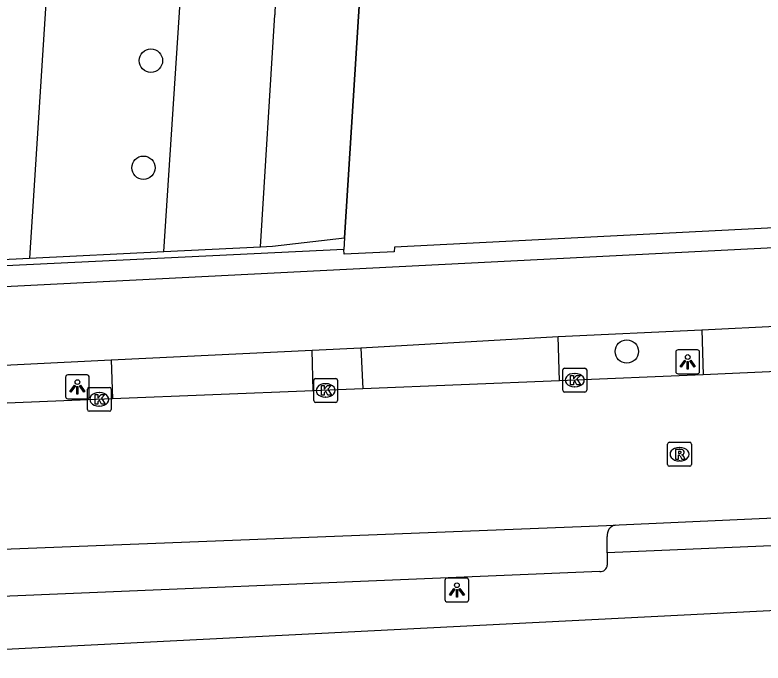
# Model space of a CAD drawing. Extents: x 161848 to 162726, y 385382 to 386521.
# Drawn here: x 162082.41 to 162113.73, y 386346.78 to 386373.9 of the extents above; entities that cross this region are included whole.
import ezdxf

# ---------------------------------------------------------------- set-up
doc = ezdxf.new("R2010")
doc.units = 0
for name, color, linetype in [('IMGEO_Boom', 7, 'Continuous'), ('IMGEO_Fietspad_gesloten', 7, 'Continuous'), ('IMGEO_Groenvoorziening', 7, 'Continuous'), ('IMGEO_Hek', 7, 'Continuous'), ('IMGEO_Kolk', 7, 'Continuous'), ('IMGEO_Lichtpunt', 7, 'Continuous'), ('IMGEO_Muur', 7, 'Continuous'), ('IMGEO_Rijbaan_lokaal_open', 7, 'Continuous'), ('IMGEO_Rioolput', 7, 'Continuous'), ('IMGEO_Voetpad_open', 7, 'Continuous')]:
    doc.layers.add(name, color=color, linetype=linetype)

msp = doc.modelspace()

# ---------------------------------------------------------------- linework, layer by layer
at = {"layer": 'IMGEO_Boom'}
for centre in [(162088.099, 386371.989), (162087.787, 386367.508), (162108.028, 386359.817)]:
    msp.add_circle(centre, 0.489, dxfattribs=at)
at = {"layer": 'IMGEO_Fietspad_gesloten'}
for points in [[(162152.32, 386366.073), (162131.297, 386364.979), (162122.27, 386364.487), (162115.293, 386364.208), (162065.445, 386361.685)], [(162111.169, 386360.718), (162114.532, 386360.894)], [(162105.153, 386360.438), (162111.169, 386360.718)], [(162096.891, 386359.975), (162105.153, 386360.438)], [(162094.846, 386359.878), (162096.891, 386359.975)], [(162086.436, 386359.471), (162094.846, 386359.878)], [(162075.491, 386358.922), (162086.436, 386359.471)]]:
    msp.add_lwpolyline(points, dxfattribs=at)
at = {"layer": 'IMGEO_Groenvoorziening'}
for points in [[(162099.357, 386413.995), (162098.463, 386400.31), (162096.209, 386364.576)], [(162083.776, 386375.504), (162083.018, 386363.719)]]:
    msp.add_lwpolyline(points, dxfattribs=at)
at = {"layer": 'IMGEO_Hek'}
msp.add_lwpolyline([(162096.209, 386364.576), (162098.463, 386400.31), (162099.357, 386413.995)], dxfattribs=at)
at = {"layer": 'IMGEO_Kolk'}
for p, q in [((162105.348, 386358.192), (162105.348, 386359.044)), ((162105.423, 386359.118), (162106.275, 386359.118)), ((162106.349, 386359.044), (162106.349, 386358.192)), ((162094.992, 386358.687), (162095.844, 386358.687)), ((162105.836, 386358.898), (162105.861, 386358.898)), ((162094.917, 386357.761), (162094.917, 386358.613)), ((162095.405, 386358.467), (162095.43, 386358.467)), ((162095.918, 386358.613), (162095.918, 386357.761)), ((162105.859, 386358.338), (162105.834, 386358.338)), ((162085.438, 386357.388), (162085.438, 386358.24)), ((162085.513, 386358.314), (162086.365, 386358.314)), ((162085.926, 386358.094), (162085.951, 386358.094)), ((162086.439, 386358.24), (162086.439, 386357.388)), ((162106.275, 386358.118), (162105.423, 386358.118)), ((162095.428, 386357.907), (162095.403, 386357.907)), ((162085.949, 386357.534), (162085.924, 386357.534)), ((162095.844, 386357.687), (162094.992, 386357.687)), ((162086.365, 386357.314), (162085.513, 386357.314))]:
    msp.add_line(p, q, dxfattribs=at)
for points in [[(162105.348, 386358.192), (162105.348, 386359.044)], [(162105.423, 386359.118), (162106.275, 386359.118)], [(162106.349, 386359.044), (162106.349, 386358.192)], [(162094.992, 386358.687), (162095.844, 386358.687)], [(162105.669, 386358.818), (162105.792, 386358.818), (162105.792, 386358.667), (162105.922, 386358.818), (162106.086, 386358.818), (162105.94, 386358.667), (162106.093, 386358.418), (162105.941, 386358.418), (162105.856, 386358.582), (162105.792, 386358.515), (162105.792, 386358.418), (162105.669, 386358.418), (162105.669, 386358.818)], [(162094.917, 386357.761), (162094.917, 386358.613)], [(162095.238, 386358.387), (162095.361, 386358.387), (162095.361, 386358.236), (162095.491, 386358.387), (162095.655, 386358.387), (162095.509, 386358.236), (162095.662, 386357.987), (162095.51, 386357.987), (162095.425, 386358.151), (162095.361, 386358.084), (162095.361, 386357.987), (162095.238, 386357.987), (162095.238, 386358.387)], [(162095.918, 386358.613), (162095.918, 386357.761)], [(162085.438, 386357.388), (162085.438, 386358.24)], [(162085.513, 386358.314), (162086.365, 386358.314)], [(162085.759, 386358.014), (162085.882, 386358.014), (162085.882, 386357.863), (162086.012, 386358.014), (162086.176, 386358.014), (162086.03, 386357.863), (162086.183, 386357.614), (162086.031, 386357.614), (162085.946, 386357.778), (162085.882, 386357.711), (162085.882, 386357.614), (162085.759, 386357.614), (162085.759, 386358.014)], [(162086.439, 386358.24), (162086.439, 386357.388)], [(162106.275, 386358.118), (162105.423, 386358.118)], [(162095.844, 386357.687), (162094.992, 386357.687)], [(162086.365, 386357.314), (162085.513, 386357.314)]]:
    msp.add_lwpolyline(points, dxfattribs=at)
for centre, start, end in [((162105.425, 386359.042), 91.552, 178.448), ((162105.425, 386359.042), 91.552, 178.448), ((162106.273, 386359.042), 1.552, 88.448), ((162106.273, 386359.042), 1.552, 88.448), ((162094.994, 386358.611), 91.552, 178.448), ((162094.994, 386358.611), 91.552, 178.448), ((162095.842, 386358.611), 1.552, 88.448), ((162095.842, 386358.611), 1.552, 88.448), ((162085.515, 386358.238), 91.552, 178.448), ((162085.515, 386358.238), 91.552, 178.448), ((162086.363, 386358.238), 1.552, 88.448), ((162086.363, 386358.238), 1.552, 88.448), ((162105.425, 386358.194), 181.552, 268.448), ((162105.425, 386358.194), 181.552, 268.448), ((162106.273, 386358.194), 271.552, 358.448), ((162106.273, 386358.194), 271.552, 358.448), ((162094.994, 386357.763), 181.552, 268.448), ((162094.994, 386357.763), 181.552, 268.448), ((162095.842, 386357.763), 271.552, 358.448), ((162095.842, 386357.763), 271.552, 358.448), ((162085.515, 386357.39), 181.552, 268.448), ((162085.515, 386357.39), 181.552, 268.448), ((162086.363, 386357.39), 271.552, 358.448), ((162086.363, 386357.39), 271.552, 358.448)]:
    msp.add_arc(centre, 0.0765, start, end, dxfattribs=at)
for centre, major_axis, ratio, start_param, end_param in [((162105.835, 386358.618), (-0.387, 0.002), 0.722429, 4.712389, 7.853982), ((162105.86, 386358.618), (-0.39, 0.002), 0.717154, 1.570796, 4.712389), ((162095.404, 386358.187), (-0.387, 0.002), 0.722429, 4.712389, 7.853982), ((162095.429, 386358.187), (-0.39, 0.002), 0.717154, 1.570796, 4.712389), ((162085.925, 386357.814), (-0.387, 0.002), 0.722429, 4.712389, 7.853982), ((162085.95, 386357.814), (-0.39, 0.002), 0.717154, 1.570796, 4.712389)]:
    msp.add_ellipse(centre, major_axis=major_axis, ratio=ratio, start_param=start_param, end_param=end_param, dxfattribs=at)
at = {"layer": 'IMGEO_Lichtpunt'}
for p, q in [((162110.081, 386359.787), (162110.081, 386358.98)), ((162110.081, 386359.787), (162110.081, 386358.98)), ((162110.983, 386359.882), (162110.175, 386359.882)), ((162110.983, 386359.882), (162110.175, 386359.882)), ((162111.077, 386358.98), (162111.077, 386359.787)), ((162111.077, 386358.98), (162111.077, 386359.787)), ((162084.523, 386358.74), (162084.523, 386357.933)), ((162084.523, 386358.74), (162084.523, 386357.933)), ((162085.425, 386358.835), (162084.617, 386358.835)), ((162085.425, 386358.835), (162084.617, 386358.835)), ((162085.519, 386357.933), (162085.519, 386358.74)), ((162085.519, 386357.933), (162085.519, 386358.74)), ((162110.175, 386358.886), (162110.983, 386358.886)), ((162110.175, 386358.886), (162110.983, 386358.886)), ((162084.617, 386357.839), (162085.425, 386357.839)), ((162084.617, 386357.839), (162085.425, 386357.839)), ((162100.415, 386350.237), (162100.415, 386349.43)), ((162100.415, 386350.237), (162100.415, 386349.43)), ((162101.317, 386350.332), (162100.509, 386350.332)), ((162101.317, 386350.332), (162100.509, 386350.332)), ((162101.411, 386349.43), (162101.411, 386350.237)), ((162101.411, 386349.43), (162101.411, 386350.237)), ((162100.509, 386349.336), (162101.317, 386349.336)), ((162100.509, 386349.336), (162101.317, 386349.336))]:
    msp.add_line(p, q, dxfattribs=at)
for points in [[(162110.455, 386359.451), (162110.494, 386359.423), (162110.306, 386359.161), (162110.268, 386359.188), (162110.455, 386359.451)], [(162110.557, 386359.403), (162110.604, 386359.403), (162110.604, 386359.081), (162110.557, 386359.081), (162110.557, 386359.403)], [(162110.667, 386359.423), (162110.705, 386359.45), (162110.892, 386359.188), (162110.853, 386359.16), (162110.667, 386359.423)], [(162084.897, 386358.404), (162084.936, 386358.376), (162084.748, 386358.114), (162084.71, 386358.141), (162084.897, 386358.404)], [(162084.999, 386358.356), (162085.046, 386358.356), (162085.046, 386358.034), (162084.999, 386358.034), (162084.999, 386358.356)], [(162085.109, 386358.376), (162085.147, 386358.403), (162085.334, 386358.141), (162085.295, 386358.113), (162085.109, 386358.376)], [(162100.789, 386349.901), (162100.828, 386349.873), (162100.64, 386349.611), (162100.602, 386349.638), (162100.789, 386349.901)], [(162101.001, 386349.873), (162101.039, 386349.9), (162101.226, 386349.638), (162101.187, 386349.61), (162101.001, 386349.873)], [(162100.891, 386349.853), (162100.938, 386349.853), (162100.938, 386349.531), (162100.891, 386349.531), (162100.891, 386349.853)]]:
    msp.add_lwpolyline(points, dxfattribs=at)
for centre in [(162110.58, 386359.585), (162085.022, 386358.538), (162100.914, 386350.035)]:
    msp.add_circle(centre, 0.0994, dxfattribs=at)
for centre, start, end in [((162110.175, 386359.787), 90, 180), ((162110.175, 386359.787), 90, 180), ((162110.983, 386359.787), 0, 90), ((162110.983, 386359.787), 0, 90), ((162110.175, 386358.98), 180, 270), ((162110.175, 386358.98), 180, 270), ((162110.983, 386358.98), 270, 0), ((162110.983, 386358.98), 270, 360), ((162084.617, 386358.74), 90, 180), ((162084.617, 386358.74), 90, 180), ((162085.425, 386358.74), 0, 90), ((162085.425, 386358.74), 0, 90), ((162084.617, 386357.933), 180, 270), ((162084.617, 386357.933), 180, 270), ((162085.425, 386357.933), 270, 0), ((162085.425, 386357.933), 270, 360), ((162100.509, 386350.237), 90, 180), ((162100.509, 386350.237), 90, 180), ((162101.317, 386350.237), 0, 90), ((162101.317, 386350.237), 0, 90), ((162100.509, 386349.43), 180, 270), ((162100.509, 386349.43), 180, 270), ((162101.317, 386349.43), 270, 0), ((162101.317, 386349.43), 270, 360)]:
    msp.add_arc(centre, 0.0946, start, end, dxfattribs=at)
at = {"layer": 'IMGEO_Muur'}
for points in [[(162092.683, 386364.197), (162093.19, 386364.222), (162096.209, 386364.576)], [(162096.209, 386364.576), (162096.178, 386364.084)], [(162096.178, 386364.084), (162054.855, 386362.092)], [(162083.018, 386363.719), (162088.646, 386363.997)], [(162088.646, 386363.997), (162092.683, 386364.197)], [(162079.904, 386363.565), (162083.018, 386363.719)]]:
    msp.add_lwpolyline(points, dxfattribs=at)
at = {"layer": 'IMGEO_Rijbaan_lokaal_open'}
for points in [[(162088.646, 386363.997), (162089.386, 386375.308), (162088.12, 386375.386)], [(162092.683, 386364.197), (162093.283, 386373.901)], [(162114.617, 386358.988), (162111.225, 386358.836)], [(162111.225, 386358.836), (162105.206, 386358.592)], [(162105.206, 386358.592), (162096.976, 386358.254)], [(162094.896, 386358.165), (162086.487, 386357.836)], [(162096.976, 386358.254), (162094.896, 386358.165)], [(162086.487, 386357.836), (162075.596, 386357.395)], [(162107.547, 386352.554), (162107.715, 386352.561), (162117.285, 386352.995), (162118.505, 386353.047)], [(162077.247, 386351.358), (162107.547, 386352.554)]]:
    msp.add_lwpolyline(points, dxfattribs=at)
msp.add_arc((162094.956, 386373.958), 1.674, 127.8417, 181.9563, dxfattribs=at)
at = {"layer": 'IMGEO_Rioolput'}
for p, q in [((162109.738, 386355.089), (162109.738, 386355.941)), ((162109.813, 386356.015), (162110.665, 386356.015)), ((162110.739, 386355.941), (162110.739, 386355.089)), ((162110.226, 386355.795), (162110.251, 386355.795)), ((162110.249, 386355.235), (162110.224, 386355.235)), ((162110.665, 386355.015), (162109.813, 386355.015))]:
    msp.add_line(p, q, dxfattribs=at)
for points in [[(162109.738, 386355.089), (162109.738, 386355.941)], [(162109.813, 386356.015), (162110.665, 386356.015)], [(162110.739, 386355.941), (162110.739, 386355.089)], [(162110.327, 386355.713), (162110.075, 386355.715), (162110.075, 386355.315)], [(162110.253, 386355.634), (162110.199, 386355.634), (162110.199, 386355.553)], [(162110.199, 386355.553), (162110.251, 386355.553)], [(162110.075, 386355.315), (162110.199, 386355.315), (162110.199, 386355.477), (162110.21, 386355.477)], [(162110.257, 386355.448), (162110.328, 386355.315), (162110.468, 386355.315), (162110.403, 386355.441)], [(162110.665, 386355.015), (162109.813, 386355.015)]]:
    msp.add_lwpolyline(points, dxfattribs=at)
for centre, radius, start, end in [((162109.815, 386355.939), 0.0765, 91.552, 178.448), ((162109.815, 386355.939), 0.0765, 91.552, 178.448), ((162110.663, 386355.939), 0.0765, 1.552, 88.448), ((162110.663, 386355.939), 0.0765, 1.552, 88.448), ((162110.235, 386355.742), 0.19, 274.7715, 282.9687), ((162110.259, 386355.538), 0.0964, 77.0061, 93.1865), ((162110.273, 386355.595), 0.0378, 276.6634, 79.6772), ((162110.326, 386355.603), 0.109, 350.3612, 89.416), ((162110.324, 386355.603), 0.112, 277.5842, 350.9817), ((162110.209, 386355.424), 0.0533, 26.0293, 88.6989), ((162110.308, 386355.388), 0.108, 29.5134, 73.7905), ((162109.815, 386355.091), 0.0765, 181.552, 268.448), ((162109.815, 386355.091), 0.0765, 181.552, 268.448), ((162110.663, 386355.091), 0.0765, 271.552, 358.448), ((162110.663, 386355.091), 0.0765, 271.552, 358.448)]:
    msp.add_arc(centre, radius, start, end, dxfattribs=at)
for centre, major_axis, ratio, start_param, end_param in [((162110.225, 386355.515), (-0.387, 0.002), 0.722429, 4.712389, 7.853982), ((162110.25, 386355.515), (-0.39, 0.002), 0.717154, 1.570796, 4.712389)]:
    msp.add_ellipse(centre, major_axis=major_axis, ratio=ratio, start_param=start_param, end_param=end_param, dxfattribs=at)
at = {"layer": 'IMGEO_Voetpad_open'}
for points in [[(162152.711, 386367.077), (162133.351, 386366.075), (162125.713, 386365.574), (162098.294, 386364.179), (162098.289, 386363.993), (162096.193, 386363.887), (162096.178, 386364.084)], [(162111.169, 386360.718), (162111.225, 386358.836)], [(162105.206, 386358.592), (162105.153, 386360.438)], [(162096.891, 386359.975), (162096.976, 386358.254)], [(162094.896, 386358.165), (162094.846, 386359.878)], [(162086.436, 386359.471), (162086.487, 386357.836)], [(162107.208, 386351.39), (162107.203, 386352.07)], [(162119.318, 386351.904), (162107.208, 386351.39)], [(162107.208, 386351.39), (162107.211, 386350.88)], [(162106.899, 386350.607), (162076.837, 386349.354)], [(162070.409, 386346.778), (162124.225, 386349.488)]]:
    msp.add_lwpolyline(points, dxfattribs=at)
for centre, radius, start, end in [((162107.648, 386352.118), 0.448, 103.0427, 186.1512), ((162106.924, 386350.894), 0.288, 265.0683, 357.3035)]:
    msp.add_arc(centre, radius, start, end, dxfattribs=at)

doc.saveas('drawing.dxf')
